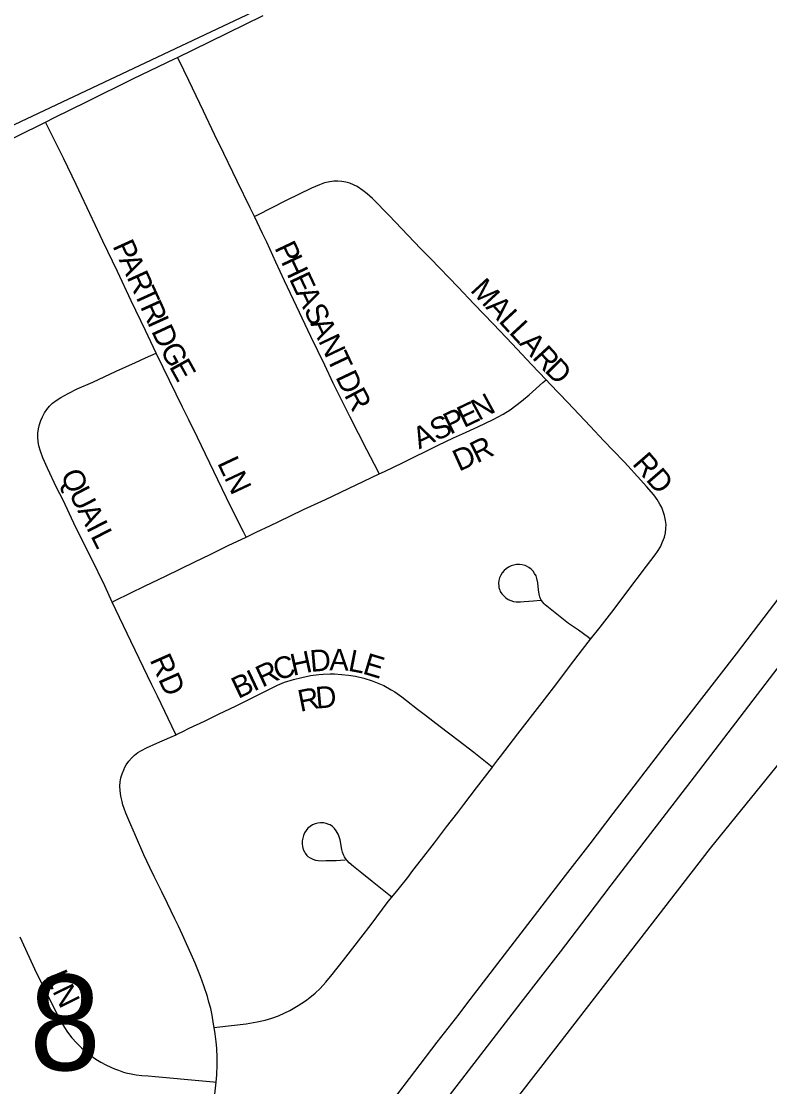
# Model space of a CAD drawing. Extents: x 1443599 to 1910620, y 1028088 to 1361369.
# Drawn here: x 1662843 to 1664571, y 1291997 to 1294458 of the extents above; entities that cross this region are included whole.
import ezdxf

# ---------------------------------------------------------------- set-up
doc = ezdxf.new("R2010")
doc.units = 0
for name, color, linetype in [('GM_X_City_Street', 7, 'Continuous'), ('GM_X_City_Street_Text', 7, 'Continuous'), ('GM_X_Interstate_Route', 7, 'Continuous'), ('GM_X_Minor_River', 7, 'Continuous'), ('GM_X_Section', 7, 'Continuous'), ('GM_X_Section_Text', 7, 'Continuous')]:
    doc.layers.add(name, color=color, linetype=linetype)

msp = doc.modelspace()

# ---------------------------------------------------------------- linework, layer by layer
at = {"layer": 'GM_X_City_Street'}
for points in [[(1663203.4, 1294374.3), (1663277.2, 1294410.4), (1663400.9, 1294471)], [(1662898.7, 1294225.2), (1662919.6, 1294235.5), (1662993.2, 1294271.7), (1663102.1, 1294325.6), (1663196.8, 1294370.9), (1663203.4, 1294374.3)], [(1663381.2, 1294006.8), (1663371.4, 1294027), (1663341.2, 1294088.6), (1663310.3, 1294152.4), (1663288.8, 1294196.7), (1663263.3, 1294250), (1663229.4, 1294321.4), (1663206.2, 1294368.6), (1663203.4, 1294374.3)], [(1662822.1, 1294187.4), (1662831.5, 1294191.8), (1662898.7, 1294225.2)], [(1663154.3, 1293691.4), (1663129.3, 1293744), (1663096.7, 1293811.8), (1663064.7, 1293879.9), (1663030.9, 1293950.3), (1663007.1, 1294000.8), (1662969.5, 1294081.1), (1662941.1, 1294140.4), (1662903.4, 1294215.8), (1662898.7, 1294225.2)], [(1664054.8, 1293629.9), (1664021.3, 1293665.3), (1663976.1, 1293712.9), (1663933.3, 1293758.2), (1663888, 1293805.6), (1663851.6, 1293843.4), (1663787.8, 1293909.6), (1663764.9, 1293933.2), (1663692.4, 1294009), (1663653.5, 1294048.7), (1663641.6, 1294059.5), (1663631.5, 1294067.3), (1663618.1, 1294075.9), (1663609.9, 1294080.4), (1663601.3, 1294083.8), (1663592.3, 1294086.3), (1663583, 1294088), (1663573.7, 1294088.8), (1663564.4, 1294088.6), (1663555.2, 1294087.4), (1663543, 1294084.4), (1663531, 1294080.1), (1663513.2, 1294072.4), (1663454.2, 1294043.7), (1663386.7, 1294009.6), (1663381.2, 1294006.8)], [(1663669.3, 1293412.2), (1663666.6, 1293417.6), (1663640.6, 1293467.9), (1663621.1, 1293505.7), (1663602.3, 1293543.6), (1663591.6, 1293565.1), (1663562.9, 1293622.3), (1663543.7, 1293663.5), (1663511.5, 1293729.7), (1663478.5, 1293799.5), (1663450.7, 1293858.1), (1663430.7, 1293901.6), (1663409.7, 1293947.4), (1663399.9, 1293968), (1663381.2, 1294006.8)], [(1663052.8, 1293116.4), (1663035.3, 1293153.4), (1663003.6, 1293218.4), (1662968.4, 1293288.9), (1662938.9, 1293351.3), (1662924.1, 1293380.6), (1662903.2, 1293425.3), (1662892.6, 1293449.3), (1662886.9, 1293464.7), (1662883.2, 1293477.4), (1662881.4, 1293487), (1662880.7, 1293496.9), (1662881.1, 1293506.7), (1662882.4, 1293516.5), (1662884.6, 1293526.1), (1662887.6, 1293535.5), (1662891.5, 1293544.5), (1662896.1, 1293553.2), (1662901.7, 1293561.4), (1662908, 1293569), (1662915, 1293575.9), (1662922.8, 1293581.9), (1662933.8, 1293589.1), (1662951.1, 1293598.4), (1662971.8, 1293608.6), (1663008.1, 1293624), (1663061.4, 1293649.5), (1663106.3, 1293669.9), (1663129.3, 1293680.2), (1663154.3, 1293691.4)], [(1663361.9, 1293266.4), (1663355.7, 1293278.3), (1663326.2, 1293336.5), (1663296.5, 1293398.3), (1663249.6, 1293496.1), (1663229.4, 1293537.4), (1663215, 1293566.9), (1663170.2, 1293658.2), (1663154.3, 1293691.4)], [(1663669.3, 1293412.2), (1663681.5, 1293418), (1663722.8, 1293438.2), (1663805.2, 1293478.6), (1663840.7, 1293495.5), (1663861.4, 1293504.9), (1663896.8, 1293521.2), (1663932.4, 1293537.9), (1663955.5, 1293550.1), (1663971.9, 1293560.6), (1663985.1, 1293570.1), (1663998, 1293580.3), (1664015.3, 1293595.2), (1664047.3, 1293623.3), (1664054.8, 1293629.9)], [(1664157.6, 1293030.6), (1664179.4, 1293058.6), (1664211.6, 1293100.1), (1664241.1, 1293139.3), (1664286.9, 1293199.4), (1664306.7, 1293225.3), (1664312.3, 1293233.2), (1664318.6, 1293244.1), (1664323.8, 1293255.6), (1664328.3, 1293266.1), (1664330.6, 1293276.2), (1664331.5, 1293285.9), (1664331.7, 1293295.1), (1664330.8, 1293304.4), (1664328.4, 1293316.6), (1664325.5, 1293325.6), (1664322, 1293334.4), (1664317.7, 1293342.8), (1664311, 1293353.5), (1664303.6, 1293363.9), (1664286.7, 1293383.5), (1664273.3, 1293398), (1664235.8, 1293439.1), (1664208.6, 1293467.5), (1664188, 1293488.6), (1664156.7, 1293522.3), (1664104.8, 1293577.2), (1664064.2, 1293620), (1664054.8, 1293629.9)], [(1663361.9, 1293266.4), (1663385.3, 1293277.5), (1663417.9, 1293293), (1663435.6, 1293301.4), (1663494.7, 1293329.8), (1663545.3, 1293353.2), (1663669.3, 1293412.2)], [(1663052.8, 1293116.4), (1663059.2, 1293119.6), (1663128.4, 1293153.7), (1663175.7, 1293176.4), (1663243.6, 1293209.1), (1663279, 1293226.4), (1663320.2, 1293246.6), (1663361.9, 1293266.4)], [(1664157.6, 1293030.6), (1664152.5, 1293034.3), (1664129.5, 1293051), (1664106.3, 1293067.1), (1664083.1, 1293085), (1664075.4, 1293091.2), (1664060.2, 1293103.5), (1664052.8, 1293109.9), (1664050.5, 1293112.2), (1664046.5, 1293117.1), (1664042.9, 1293122.5), (1664040.3, 1293128.5), (1664038.6, 1293134.8), (1664037.2, 1293144.5), (1664035.5, 1293160.9), (1664033.6, 1293170.5), (1664031.4, 1293176.6), (1664028.3, 1293182.4), (1664024.5, 1293187.7), (1664020, 1293192.4), (1664014.8, 1293196.4), (1664009.1, 1293199.5), (1664006.1, 1293200.8), (1663999.7, 1293202.5), (1663993.3, 1293203.2), (1663986.7, 1293202.9), (1663980.3, 1293201.8), (1663974, 1293199.8), (1663968.1, 1293197), (1663962.6, 1293193.4), (1663957.6, 1293189.1), (1663953.4, 1293184.2), (1663949.9, 1293178.6), (1663947.3, 1293172.6), (1663945.6, 1293166.3), (1663944.9, 1293159.8), (1663945.3, 1293153.2), (1663945.8, 1293150), (1663947.7, 1293143.8), (1663949, 1293140.8), (1663952.5, 1293135.3), (1663956.8, 1293130.4), (1663961.7, 1293126.1), (1663967.2, 1293122.4), (1663973.1, 1293119.7), (1663979.4, 1293117.9), (1663985.9, 1293117), (1663995.8, 1293116.9), (1664003.7, 1293117.6), (1664014.8, 1293118.6), (1664025.4, 1293119.5), (1664041.6, 1293120.9)], [(1663199.9, 1292809.9), (1663198.3, 1292813.2), (1663174, 1292863.2), (1663157.1, 1292898.7), (1663144.4, 1292925.2), (1663095.8, 1293025.8), (1663052.8, 1293116.4)], [(1663930.7, 1292735.2), (1663931.6, 1292736.4), (1663943.6, 1292751.9), (1663949.6, 1292759.6), (1663969.5, 1292785.6), (1663989.3, 1292811.8), (1664045.5, 1292884.4), (1664071.6, 1292918.1), (1664119, 1292980.9), (1664139.1, 1293006.9), (1664157.6, 1293030.6)], [(1663199.9, 1292809.9), (1663200.8, 1292810.3), (1663218.6, 1292818.8), (1663227.3, 1292823.2), (1663242.1, 1292830.2), (1663253.8, 1292835.9), (1663268.5, 1292843), (1663297.9, 1292857.1), (1663338.7, 1292876.8), (1663391, 1292902.6), (1663423.3, 1292918.8), (1663434.4, 1292924.5), (1663450.2, 1292930.9), (1663471.2, 1292937.1), (1663490.8, 1292942.3), (1663510.5, 1292946.4), (1663529.9, 1292949.3), (1663539.7, 1292950.1), (1663556.1, 1292950.7), (1663565.9, 1292950.5), (1663582.2, 1292949.3), (1663598.5, 1292947.4), (1663614.7, 1292944.9), (1663633.9, 1292940.4), (1663652.6, 1292934.5), (1663664.9, 1292929.9), (1663679.9, 1292923.2), (1663697.2, 1292913.7), (1663705.5, 1292908.6), (1663721.6, 1292897.3), (1663732, 1292889.2), (1663757.6, 1292868.7), (1663775.8, 1292854.8), (1663809.8, 1292829.1), (1663851.5, 1292797.2), (1663887.8, 1292769.3), (1663926.1, 1292738.8), (1663930.7, 1292735.2)], [(1663288.1, 1292133.2), (1663286.8, 1292141.2), (1663283.3, 1292162.1), (1663280.1, 1292177.2), (1663275.8, 1292192.3), (1663272.4, 1292204.9), (1663264.4, 1292229.9), (1663256.5, 1292251.5), (1663244, 1292281.8), (1663234.8, 1292302.7), (1663223.9, 1292326.8), (1663214.6, 1292347.7), (1663205.5, 1292367.8), (1663197.4, 1292384.8), (1663180.3, 1292420.3), (1663167.3, 1292446.6), (1663158.2, 1292465), (1663149.6, 1292482.7), (1663139.5, 1292503.2), (1663125.5, 1292532.7), (1663106, 1292577.2), (1663095.3, 1292601.5), (1663084.3, 1292628.5), (1663079.8, 1292639.7), (1663077.1, 1292648), (1663075.4, 1292655.3), (1663072.6, 1292668.1), (1663070.8, 1292681.1), (1663070.3, 1292690.9), (1663070.8, 1292700.7), (1663072.5, 1292710.4), (1663075.3, 1292719.8), (1663079.1, 1292728.8), (1663082, 1292734.7), (1663085.1, 1292740.4), (1663090.6, 1292748.5), (1663097, 1292756), (1663104.1, 1292762.7), (1663112, 1292768.5), (1663120.3, 1292773.7), (1663132, 1292779.6), (1663156, 1292790.1), (1663185.9, 1292803.5), (1663199.9, 1292809.9)], [(1663698.1, 1292434.3), (1663712.9, 1292452.5), (1663735, 1292480.3), (1663747.1, 1292495.8), (1663767.1, 1292521.5), (1663797.2, 1292560.3), (1663824.9, 1292596.8), (1663850.6, 1292630.5), (1663864.4, 1292648.4), (1663893.8, 1292687), (1663930.7, 1292735.2)], [(1663698.1, 1292434.3), (1663691.3, 1292439.8), (1663653.3, 1292470.5), (1663628.8, 1292490.3), (1663610.2, 1292505.4), (1663600.2, 1292513.9), (1663595.1, 1292519.2), (1663591.5, 1292523.6), (1663589.1, 1292527.4), (1663586.8, 1292532.2), (1663584.5, 1292538.2), (1663582.7, 1292544.5), (1663579.1, 1292567.2), (1663576.3, 1292576.6), (1663574.5, 1292580.4), (1663570.2, 1292588.2), (1663566, 1292593.2), (1663561.3, 1292597.6), (1663555.9, 1292601.3), (1663553, 1292602.8), (1663546.9, 1292604.9), (1663540.4, 1292606.1), (1663533.9, 1292606.4), (1663527.3, 1292605.6), (1663521, 1292604), (1663515, 1292601.5), (1663509.4, 1292598), (1663504.5, 1292593.8), (1663500.2, 1292588.8), (1663496.8, 1292583.2), (1663494.2, 1292577.2), (1663492.5, 1292570.9), (1663491.5, 1292564.4), (1663491.5, 1292557.8), (1663492.2, 1292551.3), (1663493.8, 1292545), (1663496.4, 1292539), (1663498.1, 1292536.1), (1663502.3, 1292531.2), (1663504.6, 1292528.9), (1663509.9, 1292525.1), (1663515.8, 1292522.2), (1663522, 1292520.2), (1663528.5, 1292519.1), (1663538, 1292518.7), (1663546, 1292519), (1663558.2, 1292519), (1663569.6, 1292519.4), (1663580, 1292520.1), (1663590.8, 1292520.8)], [(1663288.1, 1292133.2), (1663294.2, 1292134), (1663361.6, 1292141.7), (1663387.1, 1292146.4), (1663406, 1292150.8), (1663421.5, 1292155.3), (1663436.6, 1292160.8), (1663451.3, 1292167.2), (1663462.8, 1292173), (1663482.4, 1292184.4), (1663498.7, 1292195), (1663509.2, 1292202.5), (1663521.4, 1292212.8), (1663533.1, 1292223.9), (1663546.3, 1292238), (1663560.6, 1292255.6), (1663586.7, 1292289.3), (1663608.4, 1292317), (1663626.9, 1292340.5), (1663651, 1292371.8), (1663690.2, 1292424.6), (1663698.1, 1292434.3)], [(1662839.4, 1292343.2), (1662877.8, 1292258.7), (1662915.8, 1292182.4), (1662929.4, 1292156.1), (1662934.1, 1292147.5), (1662942.3, 1292133.5), (1662949.5, 1292122.8), (1662959.4, 1292110), (1662970.1, 1292097.9), (1662981.5, 1292086.5), (1662993.8, 1292075.9), (1663004, 1292067.9), (1663014.8, 1292060.4), (1663026, 1292053.6), (1663037.5, 1292047.3), (1663049.4, 1292041.7), (1663058.2, 1292038), (1663066.7, 1292034.8), (1663078.7, 1292030.6), (1663084.1, 1292029), (1663096.3, 1292026.3), (1663107.5, 1292024.1), (1663120.6, 1292022.9), (1663135.6, 1292021.6), (1663152.1, 1292020.1), (1663185.5, 1292017), (1663227.4, 1292013.2), (1663286.8, 1292007.8), (1663293, 1292007.3)], [(1663293, 1292007.3), (1663294.5, 1292024.3), (1663295, 1292047.1), (1663295.1, 1292063.5), (1663293.9, 1292086.1), (1663292.6, 1292100.1), (1663290.3, 1292118.6), (1663288.1, 1292133.2)], [(1663288.5, 1291972.2), (1663293, 1292007.3)]]:
    msp.add_lwpolyline(points, dxfattribs=at)
at = {"layer": 'GM_X_Interstate_Route'}
for points in [[(1662789.5, 1290777.9), (1662942, 1290976.7), (1663374.2, 1291539.5), (1663500.8, 1291703.1), (1663545.3, 1291764), (1663573.5, 1291800.3), (1663633.7, 1291878.3), (1663700.1, 1291963.9), (1663803.2, 1292099.9), (1663853.9, 1292164.5), (1663871.9, 1292187.9), (1664099.8, 1292484.8), (1664156.2, 1292557.4), (1664209.9, 1292627.9), (1664339.8, 1292797.2), (1664494.8, 1292996.9), (1664558.4, 1293080.5), (1664659.9, 1293213.7), (1664693.5, 1293258.2), (1664805.6, 1293404), (1664912, 1293541.6), (1665143.1, 1293832.3)], [(1663146.8, 1291084.3), (1663173.3, 1291118.7), (1663261, 1291233.4), (1663286.5, 1291267.6), (1663458.7, 1291491.5), (1663548.8, 1291608.6), (1663600.6, 1291676.5), (1663743, 1291861), (1663811, 1291949.5), (1663997.3, 1292191.5), (1664087.6, 1292308.3), (1664149.3, 1292389.3), (1664205.3, 1292462.2), (1664289.1, 1292571.8), (1664397.3, 1292712.2), (1664580.7, 1292952.3), (1664685, 1293087.4), (1664734.9, 1293152.6), (1664783.6, 1293214.6), (1664835.5, 1293282.4), (1664953.9, 1293435.6), (1665045.3, 1293555.8), (1665181.5, 1293732.4)]]:
    msp.add_lwpolyline(points, dxfattribs=at)
at = {"layer": 'GM_X_Minor_River'}
msp.add_lwpolyline([(1668005.2, 1280607.9), (1667369.6, 1281886.3), (1666499.1, 1283656.6), (1665904.4, 1284858.3), (1665154.1, 1286362.6), (1664609.9, 1287461.5), (1663966.5, 1288754), (1663346.5, 1290002.1), (1662996.5, 1290695.8), (1663298.8, 1291088.8), (1663631.4, 1291511.5), (1664071.6, 1292079.1), (1664434.7, 1292547.5), (1664750.9, 1292938.3), (1664801.7, 1293007.8), (1664829.9, 1293027.5), (1664873.9, 1293035), (1664931, 1293034.2)], dxfattribs=at)
at = {"layer": 'GM_X_Section'}
msp.add_lwpolyline([(1665442.5, 1295692.2), (1665325.3, 1290300.7), (1659972.3, 1290315.2), (1660038.3, 1292903.7), (1664833.2, 1295167.5), (1664574.3, 1295722.4)], close=True, dxfattribs=at)

# ---------------------------------------------------------------- texts
at = {"layer": 'GM_X_City_Street_Text'}
for s, rotation, p in [('P', 294.4756, (1663052.6, 1293939.1)), ('P', 295.2942, (1663426.5, 1293934.9)), ('H', 295.2651, (1663441.5, 1293903)), ('A', 294.453, (1663067.2, 1293907)), ('R', 294.4724, (1663085.4, 1293867)), ('E', 295.279, (1663460.3, 1293863.2)), ('M', 312.6425, (1663877.7, 1293835.5)), ('T', 294.4791, (1663101.8, 1293830.9)), ('R', 294.458, (1663116.4, 1293798.9)), ('A', 295.2744, (1663475.3, 1293831.4)), ('A', 312.6586, (1663913.5, 1293796.6)), ('S', 295.279, (1663494.1, 1293791.6)), ('L', 312.643, (1663943.3, 1293764.3)), ('I', 294.4556, (1663132.8, 1293762.8)), ('A', 295.2651, (1663509.2, 1293759.8)), ('L', 312.663, (1663967.2, 1293738.4)), ('D', 294.8982, (1663142.1, 1293742.4)), ('G', 298.107, (1663162, 1293699.8)), ('N', 295.2858, (1663527.9, 1293720)), ('A', 312.6501, (1663991, 1293712.5)), ('T', 295.2942, (1663546.7, 1293680.2)), ('R', 312.6298, (1664020.8, 1293680.1)), ('E', 299.0339, (1663183.1, 1293660.2)), ('D', 314.776, (1664049.1, 1293649.5)), ('D', 295.2809, (1663567.4, 1293636.4)), ('R', 297.8136, (1663587.3, 1293594.5)), ('N', 28.5356, (1663899.1, 1293534.3)), ('E', 25.5632, (1663864.8, 1293517.9)), ('S', 25.5324, (1663801.3, 1293487.5)), ('P', 25.5558, (1663833.1, 1293502.7)), ('A', 25.5582, (1663761.6, 1293468.5)), ('R', 26.1188, (1663895.2, 1293436.1)), ('D', 24.3553, (1663853.6, 1293417.3)), ('LN', 295.2018, (1663294.5, 1293437.6)), ('RD', 310.9138, (1664251.9, 1293434.9)), ('Q', 292.4955, (1662932.8, 1293411.6)), ('U', 297.0332, (1662951.4, 1293367.1)), ('A', 297.23, (1662971.5, 1293327.7)), ('I', 297.1906, (1662991.6, 1293288.6)), ('L', 297.2292, (1663001.7, 1293269)), ('H', 12.2443, (1663470.1, 1292945.7)), ('D', 5.0559, (1663511.4, 1292954.8)), ('A', 359.0164, (1663553.9, 1292958.6)), ('L', 348.8348, (1663595.5, 1292958.1)), ('RD', 293.9693, (1663138.5, 1292982.8)), ('R', 24.9465, (1663399.1, 1292918.4)), ('C', 16.9063, (1663433.2, 1292934.5)), ('E', 343.2327, (1663628.8, 1292951.6)), ('B', 25.4028, (1663343.5, 1292892.1)), ('I', 25.3919, (1663379.3, 1292909)), ('R', 11.2671, (1663486.9, 1292862.5)), ('D', 5.143, (1663524.4, 1292870)), ('L', 292.5421, (1662898.8, 1292253.3)), ('N', 296.3802, (1662913.8, 1292217.5))]:
    msp.add_text(s, height=50, rotation=rotation, dxfattribs=at).set_placement(p)
at = {"layer": 'GM_X_Section_Text'}
msp.add_text('8', height=221, rotation=0, dxfattribs=at).set_placement((1662861.4, 1292034.7))

doc.saveas('drawing.dxf')
